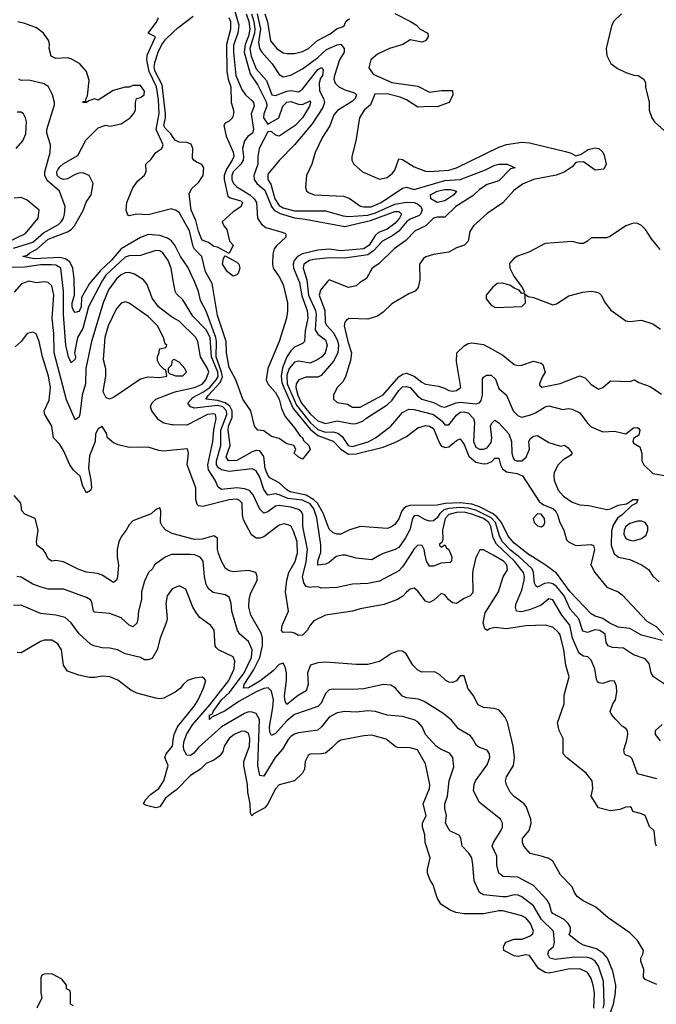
# Model space of a CAD drawing. Header units: inches. Extents: x 2348352 to 2479776, y 460422 to 613655.
# Tile 325 of 590: x 2409202 to 2412508, y 517670 to 522779. Entities that reach past the tile are written whole.
import ezdxf

# ---------------------------------------------------------------- set-up
doc = ezdxf.new("R2010")
doc.units = ezdxf.units.IN
doc.header["$MEASUREMENT"] = 0
for name, color, linetype in [('C4501', 7, 'Continuous'), ('C4502', 7, 'Continuous'), ('C4511', 7, 'Continuous'), ('C4512', 7, 'Continuous')]:
    doc.layers.add(name, color=color, linetype=linetype)

msp = doc.modelspace()

# ---------------------------------------------------------------- linework, layer by layer
at = {"layer": 'C4501', "color": 4}
for points, elevation in [([(2409981.3, 520000), (2409958, 519990), (2409902, 519950), (2409892, 519930), (2409872, 519910), (2409850, 519866), (2409834.8, 519810), (2409834, 519770), (2409818.8, 519710), (2409816.3, 519670), (2409810, 519648), (2409790, 519629.2), (2409770, 519637.2), (2409730, 519675.3), (2409670, 519697.2), (2409590, 519705.2), (2409585.2, 519710), (2409576.6, 519756.6), (2409569.4, 519769.4), (2409550, 519781.2), (2409430, 519823.7), (2409350, 519824.5), (2409314, 519834), (2409270, 519849.3), (2409210, 519886.6), (2409188, 519890)], 108), ([(2409707.9, 520000), (2409708, 519990), (2409715.5, 519950), (2409710, 519886), (2409704.7, 519870), (2409690, 519859), (2409630, 519897.2), (2409605.6, 519905.6), (2409550, 519913.2), (2409510, 519926), (2409430, 519965.2), (2409390, 519973.2), (2409369.4, 519969.4), (2409350, 519982), (2409342.3, 520000)], 104), ([(2410000, 519828.2), (2409994.4, 519825.6), (2409967.3, 519790), (2409960.7, 519750), (2409967.3, 519670), (2409964.5, 519655.5), (2409931, 519570), (2409916, 519510), (2409890, 519464), (2409870, 519457.2), (2409850, 519457.2), (2409830, 519469), (2409750, 519489.2), (2409709.4, 519509.4), (2409670, 519517.2), (2409630, 519519), (2409588, 519530), (2409570, 519539), (2409511.7, 519591.7), (2409470, 519649), (2409438, 519678), (2409389.5, 519689.5), (2409310, 519698), (2409210, 519741.2), (2409170, 519739)], 112), ([(2410000, 519284), (2409950, 519259), (2409930, 519255.3), (2409910, 519259), (2409810, 519284), (2409780.2, 519300.2), (2409712.1, 519352.1), (2409670, 519369), (2409630, 519373.2), (2409594.4, 519365.6), (2409565.6, 519365.6), (2409510, 519377.2), (2409450, 519399), (2409429.3, 519429.3), (2409419.3, 519510), (2409400.2, 519540.2), (2409370, 519559.3), (2409330, 519559.3), (2409310, 519552.7), (2409210, 519494), (2409190, 519495.3)], 116), ([(2410000, 518770.3), (2409960.2, 518739.8), (2409930, 518695.1), (2409910, 518689.2), (2409861.5, 518701.5), (2409846, 518710), (2409853.2, 518730), (2409881.8, 518758.2), (2409925.1, 518790), (2409950.8, 518829.2), (2409972.7, 518910), (2409956, 518950), (2409963.7, 518970), (2409995.6, 519010), (2410000, 519043)], 116), ([(2409482, 517662), (2409466, 517670), (2409466, 517730), (2409462, 517742), (2409446, 517750), (2409446, 517770), (2409420.4, 517800.4), (2409370, 517828), (2409330, 517826), (2409318, 517822), (2409312.7, 517807.3), (2409312, 517730), (2409316.9, 517703.1), (2409292, 517650)], 124)]:
    msp.add_lwpolyline(points, dxfattribs=dict(at, elevation=elevation))
at = {"layer": 'C4502', "color": 4}
for points, elevation in [([(2410000, 521794.3), (2409990, 521797.2), (2409870, 521767.2), (2409810.4, 521769.6), (2409770, 521762), (2409764.7, 521764.7), (2409755.3, 521790), (2409759, 521830), (2409790, 521906), (2409816.6, 521943.4), (2409848.7, 521970), (2409859, 521990), (2409858, 522030), (2409885.2, 522054.8), (2409909, 522090), (2409941.2, 522110), (2409947.3, 522130), (2409910.8, 522210), (2409926.8, 522293.2), (2409923.7, 522363.7), (2409913.3, 522430), (2409874.9, 522510), (2409862.7, 522570), (2409864.6, 522595.4), (2409908, 522690), (2409869.6, 522710), (2409913.3, 522766.7), (2409923.9, 522790)], 76), ([(2410000, 521619.5), (2409990.8, 521630.8), (2409970, 521646), (2409930, 521659.6), (2409870, 521664.2), (2409830, 521649.7), (2409728.9, 521590), (2409677.3, 521530), (2409621.6, 521478.4), (2409564.9, 521410), (2409523, 521337), (2409521.3, 521290), (2409513.6, 521270), (2409510, 521265.1), (2409490, 521260.5), (2409481.1, 521270), (2409474.5, 521290), (2409475.4, 521310), (2409487.3, 521350), (2409485.1, 521434.9), (2409478.3, 521490), (2409462, 521522), (2409438.4, 521538.4), (2409410, 521544.8), (2409278.3, 521538.3), (2409218, 521550), (2409242, 521558), (2409255.1, 521570), (2409290.8, 521589.2), (2409350, 521639.6), (2409450, 521678), (2409470, 521690.4), (2409487.8, 521710), (2409531.4, 521788.6), (2409547.9, 521832.1), (2409572.7, 521870), (2409584, 521930), (2409564, 521970), (2409530, 521984.2), (2409510, 521983.5), (2409490, 521976.4), (2409450, 521953.5), (2409430, 521949.8), (2409414.8, 521954.8), (2409397.7, 521970), (2409395.6, 521990), (2409400, 522000), (2409410, 522015.8), (2409428.8, 522031.2), (2409505.1, 522074.9), (2409546.2, 522153.8), (2409610, 522218), (2409650, 522231.3), (2409670, 522226), (2409730, 522238.8), (2409775.3, 522270), (2409794, 522290), (2409804, 522310), (2409804, 522350), (2409808.7, 522370), (2409830, 522374.8), (2409849, 522390), (2409851.1, 522408.9), (2409830, 522437), (2409790, 522437.2), (2409770, 522428.7), (2409750, 522428.7), (2409688.5, 522411.5), (2409610, 522362), (2409590, 522368), (2409562, 522358), (2409550, 522348.7), (2409530, 522348.7), (2409534, 522354), (2409546, 522354), (2409546, 522366), (2409555.3, 522384.7), (2409563.1, 522463.1), (2409548.7, 522510), (2409514, 522550), (2409470, 522576), (2409450, 522580.9), (2409390, 522578.4), (2409365.2, 522590), (2409355.1, 522630), (2409358, 522650), (2409354.5, 522670), (2409326.6, 522710), (2409290, 522737.4), (2409230, 522759.7), (2409192.3, 522767.7)], 84), ([(2410000, 522168.1), (2409986.7, 522186.7), (2409957.1, 522217.1), (2409951.6, 522230), (2409959.8, 522270), (2409958.7, 522290), (2409941.7, 522441.7), (2409905, 522510), (2409900.7, 522530), (2409903.6, 522556.4), (2409920.8, 522610), (2409940.8, 522650), (2409962, 522678), (2410000, 522714.6)], 72), ([(2409170, 521594.4), (2409270, 521625.3), (2409326.6, 521673.4), (2409403.3, 521716.7), (2409418.4, 521730), (2409429.6, 521750), (2409435.6, 521770), (2409438, 521810), (2409408.7, 521890), (2409345.1, 521945.1), (2409332.7, 521970), (2409332.3, 521990), (2409361.2, 522090), (2409362, 522130), (2409344, 522190), (2409344, 522210), (2409383.1, 522336.9), (2409384, 522350), (2409372.3, 522390), (2409352.7, 522430), (2409330, 522446), (2409250, 522466), (2409210, 522464), (2409198, 522470)], 88), ([(2409184, 522110), (2409219.3, 522150), (2409233.8, 522186.2), (2409237.2, 522250), (2409233.2, 522270), (2409222, 522290), (2409210, 522299), (2409190, 522299)], 92), ([(2409136.3, 521623.7), (2409232.7, 521670), (2409299, 521750), (2409304, 521790), (2409242, 521842), (2409210, 521856), (2409173.2, 521853.2)], 92), ([(2410000, 521425.8), (2409989.4, 521490), (2409974, 521530), (2409945.2, 521570), (2409930, 521579.5), (2409910, 521582), (2409830, 521555.1), (2409770, 521554), (2409750, 521547.3), (2409650, 521453), (2409630, 521424.5), (2409559.6, 521290), (2409530, 521177.2), (2409503.1, 521130), (2409486.8, 521050), (2409491.8, 521030), (2409490, 521018), (2409470, 520998), (2409456, 521030), (2409442.4, 521090), (2409429.7, 521249.7), (2409429.8, 521370), (2409416.2, 521490), (2409390, 521505.6), (2409367.1, 521507.1), (2409310, 521506.8), (2409230, 521495.3), (2409152.8, 521492.8)], 88), ([(2410000, 521232.3), (2409990, 521238), (2409923.7, 521290), (2409890, 521334), (2409864.2, 521404.2), (2409846, 521430), (2409799.1, 521459.1), (2409770, 521467.6), (2409750, 521465.6), (2409730, 521455.6), (2409705.1, 521434.9), (2409663.4, 521376.6), (2409636.5, 521310), (2409575.8, 521110), (2409546.7, 520970), (2409543.7, 520890), (2409527.2, 520830), (2409515.5, 520730), (2409510, 520715.3), (2409490, 520702), (2409446.2, 520806.2), (2409382.3, 521050), (2409379.8, 521150), (2409371.1, 521230), (2409378.9, 521350), (2409370, 521399), (2409350, 521416), (2409330, 521419.3), (2409290, 521414), (2409250, 521422), (2409211.1, 521408.9), (2409174.4, 521365.6)], 92), ([(2410000, 520545.8), (2409950, 520540.9), (2409924.1, 520544.1), (2409870, 520561.2), (2409770, 520559.3), (2409712.9, 520572.9), (2409690, 520584), (2409659, 520610), (2409652.9, 520632.9), (2409630, 520668), (2409610, 520655.3), (2409596, 520630), (2409594.8, 520590), (2409564.1, 520515.9), (2409559.3, 520450), (2409572, 520390), (2409574.4, 520350), (2409570, 520335.3), (2409550, 520324), (2409530, 520358), (2409516, 520410), (2409482, 520442), (2409463.6, 520470), (2409430, 520544), (2409410, 520575.3), (2409378, 520610), (2409369.2, 520670), (2409333.2, 520730), (2409329.3, 520750), (2409354.9, 520805.1), (2409362.9, 520870), (2409351.5, 520930), (2409320.9, 521030), (2409304, 521110), (2409288.4, 521148.4), (2409270, 521158), (2409242, 521150), (2409210.7, 521109.3), (2409178.8, 521081.2)], 96), ([(2410000, 521013.4), (2409992.7, 521007.3), (2409990, 520986), (2409974, 520970), (2409974, 520950), (2409982, 520942), (2410000, 520935.5)], 96), ([(2410000, 520677), (2409990, 520677.2), (2409950, 520685.2), (2409923.2, 520703.2), (2409889.1, 520749.1), (2409882, 520770), (2409889, 520790), (2409908.7, 520810), (2410000, 520844.7)], 92), ([(2409342.3, 520000), (2409338, 520010), (2409325.8, 520025.8), (2409294, 520050), (2409289, 520070), (2409299, 520130), (2409282, 520190), (2409230, 520213.2), (2409213.2, 520230), (2409209, 520270), (2409174, 520310)], 104), ([(2410000, 520112.1), (2409993.8, 520113.8), (2409962, 520130), (2409944, 520150), (2409934, 520170), (2409935.3, 520230), (2409930, 520246), (2409910, 520238), (2409885.4, 520214.6), (2409790, 520178), (2409770, 520158), (2409756, 520130), (2409730, 520095.3), (2409717.3, 520070), (2409707.7, 520030), (2409707.9, 520000)], 104), ([(2410000, 520003.8), (2409990, 520003.7), (2409981.3, 520000)], 108)]:
    msp.add_lwpolyline(points, dxfattribs=dict(at, elevation=elevation))
at = {"layer": 'C4502', "color": 4, "elevation": 96}
msp.add_lwpolyline([(2409750, 521315.3), (2409730, 521308.7), (2409702.8, 521277.2), (2409661.3, 521190), (2409645.3, 521130), (2409635.9, 521015.9), (2409647.7, 520970), (2409647.7, 520930), (2409634.8, 520850), (2409650, 520818), (2409670, 520811.3), (2409690, 520821), (2409830, 520914.8), (2409870, 520926), (2409930, 520922), (2409966, 520930), (2409962, 520962), (2409950, 520966), (2409930, 520986), (2409918, 521010), (2409918, 521030), (2409927.3, 521052.7), (2409928.4, 521071.6), (2409962, 521078), (2409966, 521090), (2409958, 521098), (2409948.7, 521130), (2409918, 521190), (2409870, 521239.3), (2409770, 521308.7)], close=True, dxfattribs=at)
at = {"layer": 'C4511', "color": 4}
for points, elevation in [([(2412263.7, 517610), (2412285.4, 517670), (2412296.2, 517730), (2412297.2, 517770), (2412282, 517842), (2412254.5, 517910), (2412233.1, 517933.1), (2412197.8, 517957.8), (2412130, 517977), (2412106, 517990), (2412055.3, 518030), (2412062, 518050), (2412062, 518070), (2412049.4, 518090), (2412029.7, 518109.7), (2411970, 518141.2), (2411962.7, 518150), (2411952.7, 518190), (2411940.9, 518210), (2411870, 518286.6), (2411789.4, 518329.4), (2411712.5, 518332.5), (2411689.3, 518350), (2411679.3, 518390), (2411679.3, 518439.3), (2411655.3, 518490), (2411662, 518510), (2411701.2, 518570), (2411709.2, 518590), (2411709.2, 518610), (2411699, 518630), (2411590, 518718), (2411558, 518778), (2411561.2, 518810), (2411569.2, 518830), (2411630, 518912), (2411644, 518950), (2411642, 518970), (2411628.9, 518988.9), (2411590, 519002), (2411573.6, 519013.6), (2411554, 519050), (2411542.5, 519062.5), (2411480.1, 519100.1), (2411444.5, 519144.5), (2411400.1, 519180.1), (2411302, 519242), (2411273.3, 519253.3), (2411210, 519260.9), (2411190, 519269.2), (2411151.7, 519311.7), (2411130, 519325.2), (2411090, 519329.4), (2410990, 519306.6), (2410930, 519302.7), (2410830, 519305.2), (2410810, 519301.2), (2410790, 519282), (2410768.2, 519231.8), (2410750, 519216), (2410630, 519174), (2410590, 519141.3), (2410530, 519076), (2410510, 519064), (2410501.7, 519081.7), (2410498.9, 519110), (2410516.9, 519210), (2410519.6, 519250), (2410510, 519295.3), (2410491.8, 519311.8), (2410470, 519309.5), (2410430, 519290.9), (2410339.4, 519240.6), (2410270, 519192.6), (2410200.4, 519159.6), (2410187.8, 519147.8), (2410188.3, 519170), (2410202.9, 519177.1), (2410206.9, 519190), (2410250.9, 519250), (2410292.1, 519287.9), (2410368.6, 519390), (2410405.1, 519470), (2410409.6, 519510), (2410390, 519552.7), (2410345.2, 519590), (2410333.2, 519610), (2410303.7, 519710), (2410300.9, 519750), (2410290, 519782), (2410270, 519795.1), (2410207.6, 519807.6), (2410184.7, 519824.7), (2410170, 519849), (2410161.6, 519890), (2410154.5, 519970), (2410139, 519990), (2410114.8, 520000)], 108), ([(2412510, 517773.2), (2412450, 517799), (2412441.2, 517810), (2412442.7, 517850), (2412426.8, 517893.2), (2412426.6, 517910), (2412437.2, 517930), (2412441.2, 517950), (2412410, 518000.9), (2412370, 518040.9), (2412258, 518118), (2412194.2, 518174.2), (2412127.7, 518207.7), (2412097.2, 518230), (2412082.7, 518250), (2412070, 518279), (2412010, 518342), (2411970, 518413.2), (2411950, 518426), (2411917.2, 518437.2), (2411852, 518452), (2411819.3, 518490), (2411812.3, 518510), (2411812.7, 518530), (2411847.7, 518572.3), (2411858, 518610), (2411856, 518630), (2411832.9, 518692.9), (2411822, 518710), (2411770, 518748.7), (2411748.7, 518770), (2411729.1, 518809.1), (2411725.2, 518830), (2411729.3, 518850), (2411766.6, 518910), (2411771.5, 518950), (2411764.5, 519010), (2411734.8, 519134.8), (2411722, 519162), (2411690, 519198), (2411665.2, 519205.2), (2411610, 519209.4), (2411583.3, 519223.3), (2411559.3, 519270), (2411529, 519310), (2411510, 519374), (2411490, 519375.3), (2411470.8, 519349.2), (2411450, 519339), (2411430, 519341.2), (2411415.3, 519350), (2411382, 519382), (2411356, 519396), (2411290, 519393.2), (2411270, 519404), (2411244, 519430), (2411209.1, 519489.1), (2411190, 519502), (2411170, 519504), (2411132, 519490), (2411070.5, 519449.5), (2411010, 519433.2), (2410950, 519432.7), (2410790, 519446), (2410750, 519442.7), (2410712, 519430), (2410697.1, 519390), (2410700.3, 519330), (2410690, 519297.2), (2410648.1, 519271.9), (2410590, 519226), (2410580.5, 519240.5), (2410576.9, 519270), (2410588.3, 519350), (2410587.1, 519390), (2410580.4, 519420.4), (2410570, 519440.9), (2410550, 519433), (2410519.1, 519400.9), (2410450, 519346.6), (2410390, 519311.6), (2410364, 519310), (2410367.1, 519330), (2410415.7, 519404.3), (2410449.6, 519469.6), (2410463.1, 519530), (2410463, 519570), (2410456.3, 519596.3), (2410402.9, 519690), (2410391.6, 519730), (2410393.6, 519770), (2410400.5, 519799.5), (2410435.1, 519870), (2410436, 519890), (2410428.7, 519910), (2410390, 519920.7), (2410310, 519914.5), (2410290, 519919.3), (2410271.7, 519931.7), (2410249.6, 519969.6), (2410237.9, 520000)], 104), ([(2411576.8, 520000), (2411570.9, 519989.1), (2411557.3, 519930), (2411553.7, 519906.3), (2411554.8, 519805.2), (2411542, 519790), (2411510, 519775.3), (2411470.6, 519749.4), (2411450, 519753.2), (2411429.2, 519770), (2411410, 519794), (2411390, 519802), (2411352.3, 519767.7), (2411330, 519755.1), (2411318, 519758), (2411310, 519761.2), (2411270, 519813.2), (2411250, 519829), (2411230, 519824), (2411210, 519809), (2411192.4, 519787.6), (2411164.7, 519770), (2411095.2, 519744.8), (2410970, 519722.7), (2410930, 519709.3), (2410790, 519689.2), (2410730, 519659), (2410710, 519637.2), (2410694.9, 519610), (2410670, 519585.1), (2410650, 519583.7), (2410630, 519596.2), (2410610, 519601.3), (2410570, 519599.5), (2410562.4, 519610), (2410564.5, 519635.5), (2410598.4, 519710), (2410582.9, 519810), (2410589.7, 519870.3), (2410600.5, 519910), (2410632.9, 519967.1), (2410642, 520000)], 96), ([(2411229, 520000), (2411190, 519939.3), (2411170, 519919.3), (2411070, 519866), (2411010, 519852.7), (2410930, 519849.3), (2410850, 519832.7), (2410770, 519829.2), (2410754.8, 519834.8), (2410730, 519837), (2410710, 519832), (2410690, 519837.2), (2410677.4, 519857.4), (2410671.1, 519890), (2410690, 519964.7), (2410693.4, 520000)], 92), ([(2410877.1, 520000), (2410870, 519999.3), (2410846, 519994), (2410810, 519962.7), (2410790, 519953.2), (2410750, 519949.3), (2410749.5, 519970), (2410760.2, 520000)], 88), ([(2411072.5, 520000), (2411030, 519977.2), (2410950, 519985.2), (2410894.5, 520000)], 88), ([(2411442.3, 520000), (2411446, 519990), (2411444.7, 519970), (2411436.8, 519963.2), (2411390, 519959.5), (2411350, 519942.7), (2411330, 519944), (2411314.5, 519970), (2411308.3, 520000)], 92), ([(2412509, 518490), (2412503.7, 518503.7), (2412497.2, 518570), (2412472.9, 518592.9), (2412449.2, 518649.2), (2412430, 518659), (2412386, 518670), (2412378, 518690), (2412370, 518695.3), (2412350, 518693.2), (2412319.1, 518680.9), (2412270, 518673.2), (2412208, 518690), (2412169.2, 518750), (2412178, 518790), (2412175.3, 518830), (2412144, 518870), (2412042, 518950), (2412024, 518970), (2412024, 519050), (2412004, 519090), (2411995.3, 519130), (2412029, 519230), (2412030, 519274), (2412056, 519370), (2412038.4, 519430), (2412027.6, 519510), (2412007.8, 519587.8), (2412000.1, 519600.1), (2411970, 519627), (2411930, 519637), (2411830, 519634), (2411730, 519618.4), (2411670, 519624.5), (2411642.4, 519617.6), (2411630, 519609.4), (2411618, 519618), (2411609.5, 519650), (2411619.3, 519700.7), (2411688.7, 519810), (2411712.7, 519887.3), (2411735.1, 519924.9), (2411731.6, 519950), (2411714, 519970), (2411660.8, 520000)], 96), ([(2412510, 518839.3), (2412410, 518865.2), (2412383.1, 518943.1), (2412370, 518955.3), (2412350, 518962), (2412342, 518970), (2412339, 518990), (2412352.9, 519032.9), (2412359.3, 519070), (2412357.2, 519090), (2412350, 519102), (2412330, 519114), (2412295.3, 519150), (2412274.6, 519174.6), (2412268.7, 519190), (2412282, 519230), (2412295.3, 519250), (2412302, 519290), (2412300.4, 519320.4), (2412290, 519346), (2412270, 519348), (2412230, 519335.3), (2412210, 519338), (2412203.1, 519343.1), (2412196.4, 519356.4), (2412189, 519410), (2412170, 519455.3), (2412152.3, 519472.3), (2412130, 519477.2), (2412110, 519489.2), (2412101.7, 519501.7), (2412072.8, 519570), (2412057.8, 519637.8), (2412016.3, 519690), (2411970, 519769), (2411950, 519773.2), (2411910, 519740.9), (2411850, 519717.6), (2411807.2, 519707.2), (2411782, 519710), (2411777, 519730), (2411779.7, 519750), (2411810, 519818.8), (2411821, 519870), (2411823.1, 519890), (2411818.3, 519910), (2411770.9, 519970), (2411739.1, 520000)], 92), ([(2412581.2, 519310), (2412493.2, 519370), (2412480.9, 519390), (2412470, 519438), (2412450, 519462), (2412390, 519484), (2412337.5, 519517.5), (2412281, 519521), (2412257.2, 519530), (2412247.6, 519547.6), (2412242, 519590), (2412214, 519610), (2412187.6, 519612.4), (2412150, 519599.5), (2412125.7, 519605.7), (2412104.7, 519670), (2412060.6, 519720.6), (2412028.5, 519790), (2411990, 519837.4), (2411970, 519851.3), (2411950, 519857.4), (2411926.7, 519853.3), (2411890, 519834), (2411881.5, 519841.5), (2411874.5, 519854.5), (2411869.8, 519909.8), (2411862.6, 519930), (2411793.1, 519993.1), (2411784.1, 520000)], 88), ([(2412537.2, 519557.2), (2412430, 519585.1), (2412370, 519620.7), (2412310, 519627), (2412262.7, 519650), (2412230, 519671.8), (2412190, 519684.5), (2412170, 519696), (2412060.4, 519810), (2411990, 519907.6), (2411931.1, 519951.1), (2411850.8, 520000)], 84), ([(2412179.8, 520000), (2412168, 519950), (2412188, 519910), (2412250, 519834), (2412310, 519810.4), (2412330, 519794.9), (2412458.4, 519658.4), (2412506.8, 519630), (2412546.8, 519586.8)], 84), ([(2412299, 520000), (2412312, 519990), (2412370, 519977.3), (2412430, 519951), (2412466.4, 519926.4), (2412490, 519892), (2412522, 519862)], 88), ([(2412230.9, 517650), (2412236.4, 517670), (2412233.1, 517790), (2412207.6, 517867.6), (2412190, 517893.6), (2412170, 517907.8), (2412150, 517912.6), (2412084.7, 517915.3), (2411982.7, 517902.7), (2411954, 517910), (2411945.2, 517930), (2411949.2, 517950), (2411974, 517970), (2411979.3, 517990), (2411974, 518050), (2411911.2, 518110), (2411870, 518180.7), (2411810, 518227.3), (2411790, 518235.6), (2411770, 518237.6), (2411730, 518227.6), (2411710, 518227.6), (2411610, 518238), (2411589, 518250), (2411561.2, 518310), (2411555.5, 518395.5), (2411549, 518430), (2411534.2, 518454.2), (2411499, 518490), (2411493.2, 518530), (2411485.2, 518545.2), (2411435.3, 518570), (2411414, 518610), (2411419, 518650), (2411410, 518686), (2411409.4, 518710), (2411422.7, 518750), (2411431.8, 518830), (2411457.2, 518902.8), (2411451.3, 518951.3), (2411433.6, 518973.6), (2411390, 518992), (2411364.5, 519010), (2411308.7, 519070), (2411292.7, 519110), (2411270, 519135.1), (2411250, 519146.6), (2411190, 519162.9), (2411110, 519169.6), (2411050, 519189.4), (2411010, 519192.3), (2410950, 519186), (2410890, 519189.4), (2410850, 519182), (2410810, 519159.5), (2410770, 519109.2), (2410750, 519092.3), (2410650, 519078), (2410630, 519072.3), (2410610, 519059.3), (2410596.1, 519043.9), (2410566.6, 518993.4), (2410528.9, 518951.1), (2410470, 518854), (2410450, 518858), (2410439.6, 518910), (2410447.9, 519147.9), (2410430, 519179.3), (2410410, 519186.6), (2410390, 519187), (2410370, 519179.5), (2410250.6, 519110), (2410130, 519002), (2410107.3, 518972.7), (2410090, 518960.7), (2410070, 518962.9), (2410054.7, 518990), (2410052.8, 519010), (2410054, 519030), (2410068.2, 519070), (2410099.4, 519120.6), (2410190, 519224.6), (2410287.8, 519350), (2410316.2, 519410), (2410319.3, 519450), (2410310, 519473.2), (2410235.3, 519510), (2410222, 519522), (2410217.2, 519530), (2410212.1, 519612.1), (2410194.8, 519634.8), (2410138, 519678), (2410120.2, 519700.2), (2410101.2, 519730), (2410064.7, 519824.7), (2410030, 519842), (2410000, 519828.2)], 112), ([(2410000, 519043), (2410003.6, 519070), (2410021.6, 519110), (2410110, 519218.8), (2410129.3, 519250), (2410157.2, 519310), (2410168, 519350), (2410160.4, 519360.4), (2410150, 519368), (2410110, 519362), (2410074, 519350), (2410050, 519328), (2410038, 519310), (2410010, 519289), (2410000, 519284)], 116), ([(2412530, 519038), (2412503.7, 519070), (2412503.7, 519090), (2412537.6, 519122.4)], 88), ([(2412182.6, 517650), (2412186, 517730), (2412180.5, 517770), (2412170, 517804), (2412150, 517835.1), (2412110, 517853.3), (2412050, 517852.6), (2411951.9, 517831.9), (2411930, 517834.5), (2411895.8, 517855.8), (2411850, 517922.7), (2411830, 517926.6), (2411790, 517918), (2411770, 517920.9), (2411715.3, 517950), (2411714, 517970), (2411726.8, 517993.2), (2411770, 518007.3), (2411811.9, 518008.1), (2411850, 518022.8), (2411865.2, 518034.8), (2411869.2, 518050), (2411855.1, 518090), (2411830, 518119.3), (2411810, 518129.3), (2411710, 518155.1), (2411690, 518155.1), (2411610, 518139.5), (2411510, 518139.5), (2411466.3, 518146.3), (2411438, 518158), (2411389.6, 518189.6), (2411370, 518222), (2411349.1, 518289.1), (2411333.6, 518313.6), (2411319, 518350), (2411319, 518370), (2411332.7, 518430), (2411307, 518510), (2411306, 518550), (2411293.2, 518590), (2411293.2, 518610), (2411312.3, 518650), (2411297.2, 518710), (2411329.4, 518790), (2411332, 518810), (2411310, 518918), (2411268, 518990), (2411230, 519001.2), (2411163.2, 519003.2), (2411149.4, 519009.4), (2411105.2, 519045.2), (2411030, 519066), (2410990, 519063.7), (2410870, 519041.2), (2410850, 519029), (2410821.4, 518998.6), (2410790, 518974), (2410770, 518969), (2410710, 518968.7), (2410699.8, 518960.2), (2410684.7, 518930), (2410681, 518890), (2410671.3, 518870), (2410630, 518829), (2410550, 518809), (2410530, 518788.7), (2410490.4, 518709.6), (2410474.8, 518690), (2410420.5, 518659.5), (2410408, 518648), (2410401.2, 518661.2), (2410399.5, 518710), (2410386.6, 518770), (2410385.6, 518810), (2410366.6, 518910), (2410367, 518930), (2410395.1, 519010), (2410398, 519050), (2410390, 519077.2), (2410370, 519086.6), (2410350, 519086), (2410316, 519070), (2410290.8, 519050), (2410264.9, 519010), (2410257.5, 518982.5), (2410241.1, 518958.9), (2410210, 518936), (2410170, 518919.3), (2410141, 518890), (2410090, 518857.6), (2410016.8, 518783.2), (2410000, 518770.3)], 116)]:
    msp.add_lwpolyline(points, dxfattribs=dict(at, elevation=elevation))
at = {"layer": 'C4512', "color": 4}
for points, elevation in [([(2410315.9, 522835.9), (2410339.7, 522750), (2410335, 522710), (2410312.4, 522647.6), (2410312.4, 522610), (2410324.9, 522490), (2410356.5, 522416.5), (2410375.3, 522390), (2410410, 522358.7), (2410416.1, 522350), (2410419.1, 522330), (2410404.4, 522290), (2410415.8, 522210), (2410410.4, 522190), (2410386.6, 522173.4), (2410369.1, 522150.9), (2410359.1, 522110), (2410364.2, 522070), (2410362, 522050), (2410350.3, 522030), (2410311.3, 521990), (2410304.1, 521970), (2410304.1, 521950), (2410312.6, 521930), (2410330, 521911.5), (2410398, 521870), (2410419.6, 521850), (2410432.1, 521830), (2410436.9, 521750), (2410457.4, 521717.4), (2410480.8, 521700.8), (2410570, 521674.8), (2410582, 521670), (2410583.6, 521663.6), (2410584.7, 521650), (2410534.9, 521605.1), (2410524, 521590), (2410516.7, 521563.3), (2410514.6, 521510), (2410518.7, 521490), (2410550, 521444.9), (2410570, 521404.7), (2410592.7, 521310), (2410593.3, 521266.7), (2410588.2, 521230), (2410550.2, 521110), (2410490.3, 520970), (2410482, 520910), (2410490.5, 520890), (2410530, 520843.8), (2410550, 520810.4), (2410562, 520762), (2410579.9, 520719.9), (2410630, 520662), (2410658, 520618), (2410670, 520610.4), (2410676.1, 520596.1), (2410702.8, 520570), (2410710.7, 520549.3), (2410670, 520498), (2410648, 520510), (2410628, 520530), (2410635.3, 520550), (2410626, 520570), (2410590, 520579), (2410550, 520605.2), (2410510, 520617.2), (2410470, 520645.2), (2410438, 520650), (2410421.2, 520670), (2410402.7, 520750), (2410361.2, 520810), (2410325.1, 520910), (2410290, 520974), (2410275.3, 521050), (2410274.8, 521110), (2410230, 521244.5), (2410202.3, 521410), (2410167.8, 521470), (2410147.6, 521550), (2410110, 521588.7), (2410102.3, 521602.3), (2410083.9, 521683.9), (2410030, 521778.4), (2410011, 521791), (2410000, 521794.3)], 76), ([(2410000, 522714.6), (2410023.1, 522736.9), (2410102.4, 522797.6)], 72), ([(2410288.4, 522790), (2410296.9, 522770), (2410296.5, 522730), (2410276.9, 522650), (2410277.7, 522510), (2410284.2, 522470), (2410298, 522430), (2410300.4, 522350), (2410312.7, 522310), (2410312.7, 522290), (2410306.8, 522270), (2410290, 522253.2), (2410270, 522242), (2410262.8, 522230), (2410274.4, 522174.4), (2410310, 522091.3), (2410313.7, 522070), (2410306, 522050), (2410275.8, 522004.2), (2410264.9, 521970), (2410264.9, 521950), (2410283.5, 521863.5), (2410294.4, 521854.4), (2410350, 521838.8), (2410358.8, 521830), (2410350, 521808), (2410310, 521782), (2410254, 521730), (2410262, 521710), (2410278, 521690), (2410291.3, 521630), (2410311.3, 521610), (2410290, 521566), (2410230, 521598), (2410210, 521602), (2410183.1, 521623.1), (2410150, 521635.3), (2410142.7, 521650), (2410130, 521682), (2410117.2, 521737.2), (2410092.7, 521790), (2410082, 521878), (2410096.4, 521903.6), (2410130, 521934), (2410155.3, 521970), (2410158, 522010), (2410148.4, 522028.4), (2410120.2, 522040.2), (2410106, 522050), (2410100.4, 522060.4), (2410102, 522110), (2410092.9, 522132.9), (2410070, 522142), (2410030, 522144), (2410010, 522154), (2410000, 522168.1)], 72), ([(2410378.4, 522810), (2410392.6, 522770), (2410398, 522730), (2410390, 522693.6), (2410372.2, 522650), (2410368.1, 522610), (2410399, 522498.9), (2410439.6, 522439.6), (2410483.5, 522350), (2410485.8, 522330), (2410469.3, 522290), (2410468.4, 522270), (2410490, 522237.3), (2410548, 522270), (2410569, 522330), (2410590, 522350.5), (2410610, 522354.9), (2410650, 522340.5), (2410670, 522339.1), (2410710, 522358), (2410713, 522350), (2410706.8, 522330), (2410670.4, 522270), (2410632.7, 522230), (2410550, 522175.1), (2410530, 522179.5), (2410510, 522199.3), (2410490, 522197.2), (2410446, 522110), (2410438.4, 522070), (2410438.4, 522030), (2410418.9, 521970), (2410419.5, 521950), (2410434, 521930), (2410474.4, 521894.4), (2410510, 521810.4), (2410523.6, 521790), (2410554.3, 521774.3), (2410630, 521750.2), (2410684.1, 521744.1), (2410890, 521705.5), (2411023.1, 521736.9), (2411150, 521783.1), (2411170, 521783.8), (2411185.5, 521770), (2411174.9, 521750), (2411150, 521722), (2411110, 521693), (2411065.1, 521674.9), (2411050, 521660.5), (2411017.7, 521610), (2410990, 521590.9), (2410870, 521579.8), (2410810, 521587.9), (2410750, 521583.8), (2410670, 521563.5), (2410644.9, 521550), (2410627.2, 521530), (2410621.7, 521510), (2410623.6, 521490), (2410655, 521415), (2410666.5, 521346.5), (2410694.9, 521270), (2410698, 521230), (2410684.4, 521164.4), (2410681, 521110), (2410670, 521099), (2410630, 521079.3), (2410610, 521061.6), (2410590, 521029.6), (2410567, 520973), (2410559.5, 520930), (2410563.9, 520896.1), (2410573.1, 520870), (2410622.3, 520762.3), (2410710, 520654.2), (2410750, 520621.6), (2410830, 520592.8), (2410870.2, 520550), (2410910, 520525.5), (2410950, 520526.4), (2411090, 520560.3), (2411153.7, 520586.3), (2411210, 520617.1), (2411270, 520660.5), (2411310, 520672.7), (2411330, 520670.3), (2411350, 520657.1), (2411381.3, 520581.3), (2411390, 520568.4), (2411410, 520559.5), (2411430, 520563.1), (2411470, 520595.5), (2411490, 520604), (2411510, 520574.8), (2411533.8, 520513.8), (2411570, 520483.1), (2411610, 520474.9), (2411630, 520477), (2411652.9, 520487.1), (2411670, 520504), (2411690, 520504.7), (2411698.4, 520470), (2411709.1, 520449.1), (2411730, 520433.7), (2411784.4, 520424.4), (2411812.2, 520412.2), (2411899.9, 520279.9), (2411921.6, 520261.6), (2411970, 520242), (2411984, 520230), (2411994.8, 520210), (2412006, 520170), (2412026.8, 520130), (2412041, 520081), (2412052, 520070), (2412090, 520051.3), (2412170, 520056), (2412182, 520050), (2412186.8, 520030), (2412179.8, 520000)], 84), ([(2410406, 522810), (2410417.6, 522770), (2410423, 522730), (2410421.2, 522710), (2410397.5, 522630), (2410404.5, 522590), (2410430, 522524.9), (2410483.4, 522463.4), (2410511, 522390), (2410530, 522385.3), (2410590, 522409.1), (2410610, 522411.5), (2410650, 522404.9), (2410670, 522418), (2410750, 522520.3), (2410770.4, 522530.4), (2410778.5, 522518.6), (2410774, 522490), (2410764.5, 522475.5), (2410756.9, 522450), (2410759.6, 522410), (2410780.4, 522370), (2410784.9, 522350), (2410776.3, 522323.7), (2410721.2, 522238.8), (2410630, 522129.3), (2410550, 522049), (2410490, 521978), (2410490.6, 521950), (2410505.5, 521925.5), (2410527.5, 521850), (2410550, 521815.3), (2410570, 521802.8), (2410630, 521786.7), (2410790, 521787.7), (2410881.4, 521761.4), (2410910, 521758), (2411010, 521764.8), (2411050, 521777.1), (2411150, 521821.6), (2411210, 521832.8), (2411250, 521830.2), (2411270, 521821.8), (2411284.9, 521810), (2411292.2, 521790), (2411284.2, 521770), (2411276.5, 521763.5), (2411230, 521744.2), (2411210.3, 521730), (2411170, 521682), (2411140.2, 521659.8), (2411086.4, 521630), (2411039.8, 521580.2), (2411010, 521559.3), (2410890, 521540.9), (2410810, 521543.1), (2410730, 521535.1), (2410707.3, 521530), (2410678.4, 521510), (2410674.9, 521490), (2410693.8, 521430), (2410701.5, 521350), (2410738.6, 521270), (2410741.3, 521250), (2410736.5, 521170), (2410750, 521148), (2410790, 521117.3), (2410798.4, 521090), (2410787.7, 521050), (2410770.6, 521030), (2410750, 521016.2), (2410710, 520997.6), (2410650, 521007.8), (2410630, 521002.4), (2410602.3, 520970), (2410590, 520935.3), (2410591.1, 520890), (2410639.3, 520779.3), (2410710, 520689.2), (2410750, 520653.2), (2410790, 520639.3), (2410830, 520640.8), (2410854.5, 520634.5), (2410876.3, 520616.3), (2410908.4, 520570), (2410930, 520564.2), (2411011.6, 520588.4), (2411049.3, 520610), (2411129.6, 520670.4), (2411190, 520740.7), (2411222.4, 520757.6), (2411250, 520756.4), (2411350, 520730.3), (2411396.3, 520696.3), (2411410, 520677.3), (2411430, 520677.3), (2411470, 520727.7), (2411490, 520742.4), (2411510, 520744.9), (2411530, 520739.5), (2411558.4, 520710), (2411564.4, 520690), (2411558.7, 520590), (2411570, 520560.7), (2411590, 520550.6), (2411610, 520550.7), (2411630, 520557.3), (2411650, 520586), (2411653, 520610), (2411647.3, 520670), (2411654, 520686), (2411670, 520700.7), (2411690, 520688), (2411741.3, 520630), (2411755.5, 520590), (2411758, 520530), (2411763, 520510), (2411770, 520496), (2411782, 520490), (2411810, 520490.7), (2411831.5, 520508.5), (2411849.3, 520550), (2411845.2, 520590), (2411854.5, 520605.5), (2411870, 520617.3), (2411890, 520620.7), (2411950, 520584.9), (2412010, 520566), (2412030.8, 520570.8), (2412050, 520558), (2412070.7, 520529.3), (2412062, 520518), (2412024.4, 520495.6), (2411997.3, 520470), (2411977.3, 520430), (2411976.3, 520410), (2411978, 520390), (2411998.7, 520338.7), (2412026.1, 520306.1), (2412070, 520275.5), (2412110, 520261.6), (2412158, 520258), (2412250, 520238), (2412270, 520241), (2412310, 520260.7), (2412353.6, 520266.4), (2412388, 520290), (2412411, 520290), (2412404.7, 520270), (2412381.1, 520258.9), (2412330.5, 520210), (2412306.7, 520193.3), (2412283.4, 520156.6), (2412274.7, 520125.3), (2412272.5, 520052.5), (2412288.2, 520008.2), (2412299, 520000)], 88), ([(2410434.6, 522810), (2410452.1, 522730), (2410442.8, 522662.8), (2410447, 522630), (2410459.3, 522610), (2410512.7, 522550), (2410550, 522494.8), (2410570, 522482.8), (2410610, 522490.7), (2410670, 522523.8), (2410750, 522582.4), (2410794.7, 522625.3), (2410850, 522648.8), (2410870, 522651.7), (2410887, 522630), (2410887.2, 522610), (2410863.1, 522570), (2410836.3, 522490), (2410834, 522470), (2410840.7, 522450), (2410858.8, 522430), (2410890, 522414.9), (2410939.9, 522399.9), (2410950.6, 522390), (2410944, 522370), (2410930, 522356), (2410852.2, 522307.8), (2410834, 522286), (2410812.1, 522227.9), (2410774.8, 522170), (2410736, 522090), (2410718.8, 522030), (2410691, 521970), (2410686, 521910), (2410691.1, 521891.1), (2410702, 521882), (2410730.8, 521870.8), (2410883.8, 521863.8), (2410912.2, 521852.2), (2410972.1, 521812.1), (2410990, 521807.4), (2411027.6, 521807.6), (2411078.4, 521830), (2411190, 521905.5), (2411210, 521910.6), (2411250, 521898.8), (2411410, 521944.4), (2411490, 521950.3), (2411620.1, 521999.9), (2411670, 522024.2), (2411690, 522028.7), (2411734, 522030), (2411774, 522010), (2411750, 522005.2), (2411690, 521943.1), (2411630, 521924.2), (2411590, 521898), (2411554.5, 521865.5), (2411467.3, 521810), (2411410, 521754), (2411370, 521754), (2411350.9, 521749.1), (2411310.4, 521709.6), (2411255.9, 521684.1), (2411207.4, 521632.6), (2411146.8, 521590), (2411067.3, 521512.7), (2411032, 521490), (2411003.6, 521436.4), (2410966.4, 521413.6), (2410950, 521398), (2410910, 521389), (2410810, 521428.7), (2410799.8, 521420.2), (2410764, 521376), (2410757.3, 521350), (2410786.3, 521270), (2410788.9, 521210), (2410794.5, 521194.5), (2410833.1, 521153.1), (2410853.2, 521113.2), (2410857.2, 521090), (2410854, 521050), (2410832.1, 521007.9), (2410767.3, 520932.7), (2410750, 520923.6), (2410690, 520923.6), (2410651, 520910), (2410637.6, 520890), (2410635.6, 520870), (2410646, 520830), (2410665.4, 520790), (2410710, 520733.1), (2410750, 520698.3), (2410790, 520683.1), (2410850, 520697), (2410930, 520682.4), (2410950, 520683), (2410984.2, 520695.8), (2410999.3, 520710), (2411110, 520780.4), (2411135.9, 520804.1), (2411170, 520854.9), (2411190, 520874), (2411210, 520876.4), (2411230, 520870.4), (2411268, 520828), (2411290, 520810.4), (2411350, 520792.2), (2411390, 520772.2), (2411410, 520768.7), (2411468.9, 520791.1), (2411490, 520794.7), (2411570, 520786.4), (2411589.6, 520790.4), (2411597.7, 520802.3), (2411605.6, 520830), (2411604.5, 520915.5), (2411610, 520924.7), (2411626, 520934), (2411650, 520934.8), (2411673.2, 520913.2), (2411690, 520864.7), (2411730.5, 520830.5), (2411764, 520750), (2411790, 520722.8), (2411810, 520717.3), (2411850, 520726.4), (2411880.5, 520739.5), (2411930, 520771), (2411950, 520776), (2412023.1, 520756.9), (2412050, 520761), (2412070, 520758.8), (2412110, 520738.8), (2412150, 520684.7), (2412170, 520666), (2412230, 520641), (2412290, 520644.7), (2412350, 520631), (2412390, 520660.5), (2412410, 520662.8), (2412417.5, 520657.5), (2412422.8, 520650), (2412416.8, 520623.2), (2412390, 520606), (2412386, 520590), (2412390, 520582), (2412422, 520562), (2412431.6, 520528.4), (2412432, 520490), (2412442, 520470), (2412490, 520424.7), (2412571.1, 520411.1)], 92), ([(2410474.4, 522810), (2410488.2, 522768.2), (2410503.8, 522670), (2410537.3, 522630), (2410570, 522608), (2410590, 522603), (2410630, 522603), (2410670, 522614.9), (2410701.2, 522630), (2410748.7, 522671.3), (2410814.8, 522705.3), (2410850, 522733.4), (2410878, 522742), (2410889.2, 522750.8), (2410895.3, 522770), (2410915.5, 522784.5)], 96), ([(2411150.6, 522810.6), (2411232, 522770), (2411262, 522750), (2411282, 522730), (2411321, 522710), (2411322.8, 522690), (2411310, 522669.6), (2411290, 522662.9), (2411230, 522675.3), (2411192, 522650), (2411122, 522630), (2411059.8, 522600.2), (2411026, 522570), (2411014.8, 522530), (2411036.8, 522496.8), (2411133.8, 522453.8), (2411270, 522434), (2411330, 522402.8), (2411391.6, 522411.6), (2411450, 522411.3), (2411451.1, 522388.9), (2411432, 522350), (2411370, 522327), (2411330, 522329.4), (2411270, 522324.5), (2411210, 522363.7), (2411177.4, 522377.4), (2411110, 522395.1), (2411047.1, 522392.9), (2411023.4, 522336.6), (2410990.8, 522310), (2410966.8, 522270), (2410946.8, 522150), (2410926.8, 522070), (2410926, 522050), (2410938, 522030), (2410982, 521990), (2411070, 521951.3), (2411110, 521961), (2411138, 521982), (2411150, 521998), (2411170, 522058), (2411190, 522053), (2411250, 522014.9), (2411310, 521993.4), (2411330.6, 521990.6), (2411430, 521998), (2411470, 522010.4), (2411690, 522117.3), (2411730, 522130.7), (2411810, 522142.8), (2411850, 522141), (2412035.3, 522095.3), (2412066.4, 522086.4), (2412090, 522072), (2412118, 522082), (2412153.6, 522106.4), (2412190, 522114), (2412210, 522110.7), (2412230, 522091), (2412236.7, 522076.7), (2412247.3, 522030), (2412235.9, 522004.1), (2412190, 521998), (2412130, 522042), (2412099.6, 522040.4), (2412090, 522038), (2412070, 522015.3), (2412030, 521988.7), (2411987.1, 521972.9), (2411870, 521949.2), (2411813.7, 521926.3), (2411767.9, 521892.1), (2411710, 521829), (2411630, 521773.2), (2411558.8, 521710), (2411539.1, 521680.9), (2411530.4, 521629.6), (2411511.3, 521610), (2411470, 521596), (2411430, 521573.2), (2411350, 521561.2), (2411311.1, 521548.9), (2411299.6, 521540.4), (2411278, 521510), (2411280.7, 521430), (2411270.7, 521390), (2411256, 521370), (2411223.4, 521356.6), (2411135.2, 521304.8), (2411090, 521261.2), (2411059.9, 521240.1), (2411010, 521226), (2410911.1, 521228.9), (2410899.8, 521220.2), (2410890.9, 521209.1), (2410886.8, 521190), (2410905.3, 521110), (2410925.5, 521050), (2410920.5, 521010), (2410894.6, 520925.4), (2410880.7, 520899.3), (2410851.3, 520870), (2410832, 520830), (2410832, 520810), (2410850, 520792), (2410903.5, 520783.5), (2410930, 520767.7), (2410970, 520768.4), (2411090, 520832), (2411170, 520925.7), (2411190, 520940.3), (2411210, 520945.7), (2411250.2, 520930.2), (2411290, 520898.4), (2411310, 520888), (2411377.5, 520877.5), (2411408, 520868), (2411430, 520854.8), (2411450, 520850.8), (2411470, 520854.8), (2411493.2, 520870), (2411470, 521006), (2411472.7, 521050), (2411510, 521087.3), (2411530, 521098.8), (2411550, 521102.8), (2411610, 521093), (2411656, 521070), (2411710, 521038), (2411770.3, 520990.3), (2411790, 520984.9), (2411810, 520986.4), (2411870, 521007.7), (2411910, 520997.3), (2411918.8, 520990), (2411931, 520950), (2411915.3, 520924.7), (2411902, 520890), (2411902, 520882), (2411912.7, 520872.7), (2412009.3, 520890.7), (2412110, 520930.7), (2412139.8, 520919.8), (2412170, 520886), (2412210, 520862.8), (2412230, 520871.3), (2412270, 520904.7), (2412370, 520902), (2412394, 520910), (2412416.9, 520896.9), (2412475.2, 520875.2), (2412535.2, 520835.2)], 96), ([(2412326.8, 522810), (2412284.7, 522770), (2412275.3, 522744.7), (2412246.8, 522630), (2412250, 522594), (2412271.6, 522551.6), (2412306.4, 522526.4), (2412350, 522504.7), (2412391.6, 522491.6), (2412414, 522490), (2412442, 522470), (2412451.1, 522451.1), (2412451.6, 522428.4), (2412470.7, 522350.7), (2412471, 522310), (2412484.7, 522270), (2412498, 522250), (2412550, 522202)], 104), ([(2412527.3, 521587.3), (2412482.7, 521642.7), (2412452, 521690), (2412431.2, 521711.2), (2412410, 521720.9), (2412390, 521722.7), (2412350, 521708.7), (2412270, 521655.3), (2412250, 521648), (2412170, 521648), (2412150.9, 521629.1), (2412130, 521618), (2412110, 521618), (2412070, 521628.7), (2411930, 521618), (2411846.4, 521573.6), (2411787.1, 521552.9), (2411770, 521542), (2411745.8, 521514.2), (2411748, 521490), (2411768.3, 521448.3), (2411811.3, 521390), (2411822, 521370), (2411819.6, 521360.4), (2411810, 521358), (2411795.3, 521375.3), (2411770, 521385.2), (2411750, 521399.3), (2411710, 521412), (2411682, 521410), (2411658, 521390), (2411624.7, 521350), (2411624.7, 521330), (2411650, 521298), (2411673.6, 521286.4), (2411808.7, 521291.3), (2411828, 521310), (2411827.3, 521347.3), (2411822, 521358), (2411842, 521342), (2411870, 521338), (2411970, 521298.8), (2411990, 521304.7), (2412053.6, 521346.4), (2412125.4, 521365.4), (2412170, 521371), (2412190, 521366.8), (2412210, 521361), (2412221, 521350), (2412242.8, 521310), (2412272.3, 521272.3), (2412350, 521217.3), (2412370, 521213.4), (2412430, 521220.7), (2412490, 521200.7), (2412530, 521174)], 104), ([(2411850.8, 520000), (2411850, 520000.5), (2411770, 520062), (2411739.3, 520099.3), (2411703.2, 520170), (2411679.2, 520199.2), (2411657.4, 520217.4), (2411590, 520251.6), (2411550, 520265.2), (2411490, 520272.2), (2411412, 520268), (2411370, 520259.3), (2411230, 520258.2), (2411210, 520252.7), (2411197.2, 520242.8), (2411186.3, 520230), (2411170, 520189.2), (2411150, 520159), (2411130, 520146), (2411110, 520139.3), (2410970, 520149.3), (2410910.5, 520129.5), (2410870.5, 520109.5), (2410850, 520109.3), (2410830, 520116), (2410810, 520136), (2410778.1, 520218.1), (2410748.1, 520270), (2410730, 520288.1), (2410690, 520312.2), (2410607.3, 520330), (2410590, 520339.7), (2410550, 520375.8), (2410501.7, 520401.7), (2410490, 520416.2), (2410476.8, 520450), (2410470, 520511.8), (2410450, 520542.2), (2410430, 520544.2), (2410410, 520537.4), (2410330, 520492.1), (2410286, 520490), (2410273.6, 520510), (2410295.6, 520570), (2410284.2, 520650), (2410286.8, 520670), (2410305.6, 520714.4), (2410305.9, 520750), (2410293, 520773), (2410270, 520791.9), (2410230, 520803.2), (2410169.5, 520810), (2410182, 520830), (2410243.8, 520896.2), (2410254.7, 520925.3), (2410250.8, 520950), (2410222.9, 521030), (2410224.9, 521110), (2410220.8, 521130), (2410170, 521266), (2410141.5, 521321.4), (2410130, 521368.7), (2410110, 521421.2), (2410075.1, 521495), (2410036.9, 521550), (2410007.8, 521610), (2410000, 521619.5)], 84), ([(2410760.2, 520000), (2410765.4, 520014.6), (2410765.1, 520054.9), (2410745.1, 520194.9), (2410730, 520240.7), (2410710, 520267.1), (2410670, 520286), (2410594.6, 520294.6), (2410550, 520314.3), (2410530, 520318), (2410490, 520312), (2410470, 520341.2), (2410450, 520405.2), (2410430, 520439), (2410410, 520449), (2410290, 520435.4), (2410250, 520443.5), (2410234.3, 520454.3), (2410223.5, 520470), (2410223.5, 520490), (2410246.8, 520570), (2410246.6, 520650), (2410277.3, 520730), (2410276.5, 520750), (2410257.4, 520770), (2410230, 520776.5), (2410110, 520762.7), (2410089.4, 520770), (2410076.2, 520790), (2410100.9, 520819.1), (2410153.9, 520846.2), (2410188.8, 520870), (2410222.5, 520910), (2410232.1, 520927.9), (2410231.4, 520950), (2410198.8, 521030), (2410192.2, 521130), (2410170, 521169.6), (2410100.7, 521240.7), (2410050, 521326), (2410017, 521357), (2410009.2, 521370), (2410000, 521425.8)], 88), ([(2410000, 520844.7), (2410014, 520850), (2410110, 520870.4), (2410150, 520888.5), (2410169.4, 520910), (2410185.2, 520950), (2410178, 520970), (2410142, 521030), (2410127, 521110), (2410117, 521130), (2410030, 521215.1), (2410000, 521232.3)], 92), ([(2410000, 520935.5), (2410011.3, 520931.3), (2410050, 520931.3), (2410068.7, 520950), (2410059, 520970), (2410030, 521002), (2410003.6, 521016.4), (2410000, 521013.4)], 96), ([(2410693.4, 520000), (2410696.3, 520030), (2410672.6, 520150), (2410671.6, 520210), (2410665.4, 520225.4), (2410650, 520237), (2410609.7, 520249.7), (2410550, 520258.3), (2410530, 520254.3), (2410490, 520226), (2410470, 520219), (2410450, 520239), (2410414.2, 520314.2), (2410395.4, 520335.4), (2410370, 520345.6), (2410330, 520349.7), (2410250, 520342), (2410233.6, 520353.6), (2410217, 520390), (2410183.3, 520443.3), (2410179.1, 520470), (2410205.1, 520590), (2410209.7, 520650.3), (2410222, 520710), (2410219, 520730), (2410210, 520733.3), (2410178, 520730), (2410070, 520676), (2410000, 520677)], 92), ([(2410642, 520000), (2410644.8, 520010), (2410642.3, 520070), (2410624.4, 520124.4), (2410610, 520152.3), (2410576.8, 520163.2), (2410550, 520157), (2410470, 520096), (2410450, 520089.3), (2410429.5, 520089.5), (2410406.3, 520106.3), (2410364.6, 520184.6), (2410358.7, 520210), (2410356.9, 520270), (2410344, 520284), (2410330, 520291.1), (2410290, 520288.3), (2410152.5, 520252.5), (2410130, 520257.2), (2410123.9, 520263.9), (2410117, 520290), (2410116.2, 520350), (2410072, 520470), (2410079.3, 520530), (2410072.9, 520552.9), (2410000, 520545.8)], 96), ([(2411784.1, 520000), (2411750, 520026), (2411709.9, 520069.9), (2411695.8, 520095.8), (2411672.7, 520170), (2411650, 520195), (2411570, 520233.5), (2411530, 520244.5), (2411490, 520248.2), (2411430, 520243.2), (2411404.8, 520235.2), (2411383.6, 520216.4), (2411370, 520194), (2411350, 520179.6), (2411330, 520177.6), (2411310, 520183.6), (2411270, 520206.6), (2411250, 520205.2), (2411241.6, 520190), (2411227.5, 520132.5), (2411206, 520090), (2411170, 520041.2), (2411151.3, 520030), (2411090, 520009.4), (2411072.5, 520000)], 88), ([(2411739.1, 520000), (2411677.9, 520057.9), (2411661.2, 520090), (2411648.5, 520150), (2411637.6, 520170), (2411609.6, 520190), (2411550, 520214), (2411510, 520223.7), (2411470, 520221.5), (2411430, 520211.6), (2411411.6, 520190), (2411397.6, 520130), (2411398.8, 520081.2), (2411394, 520066), (2411382, 520058), (2411382, 520050), (2411390, 520042), (2411410, 520054), (2411418, 520038), (2411431, 520030), (2411442.3, 520000)], 92), ([(2410237.9, 520000), (2410234, 520010), (2410229.5, 520030.5), (2410229.1, 520089.1), (2410210, 520101.2), (2410150, 520083.6), (2410110, 520081.3), (2410000, 520112.1)], 104), ([(2411308.3, 520000), (2411302, 520030), (2411291.6, 520051.6), (2411270, 520052.7), (2411250, 520032.7), (2411229, 520000)], 92), ([(2411660.8, 520000), (2411610, 520028.7), (2411592, 520028), (2411576.8, 520000)], 96), ([(2410114.8, 520000), (2410110, 520002), (2410090, 520004.5), (2410000, 520003.8)], 108), ([(2410894.5, 520000), (2410890, 520001.2), (2410877.1, 520000)], 88)]:
    msp.add_lwpolyline(points, dxfattribs=dict(at, elevation=elevation))
for points, elevation in [([(2411370, 521831.3), (2411337.6, 521850), (2411334.5, 521870), (2411370, 521888.7), (2411410, 521897.4), (2411438.7, 521898.7), (2411470.8, 521890), (2411456.3, 521870), (2411410, 521839.7)], 88), ([(2410310, 521449), (2410282, 521470), (2410255.3, 521510), (2410260.4, 521539.6), (2410270, 521554), (2410330, 521521), (2410341, 521510), (2410346, 521490), (2410337.3, 521462.7), (2410330, 521455.3)], 72), ([(2411890, 520215.1), (2411868.9, 520191.1), (2411873.4, 520170), (2411890, 520153.4), (2411910, 520146.8), (2411923.2, 520156.8), (2411929.3, 520170), (2411926.6, 520190), (2411910, 520213.2)], 84), ([(2412430, 520177.2), (2412410, 520177), (2412370, 520164.5), (2412350, 520149.2), (2412340.4, 520130), (2412339.3, 520110), (2412350, 520087.7), (2412370, 520078), (2412390, 520075.5), (2412430, 520086.8), (2412455.1, 520104.9), (2412464, 520130), (2412464, 520150), (2412449.3, 520169.3)], 92)]:
    msp.add_lwpolyline(points, close=True, dxfattribs=dict(at, elevation=elevation))

doc.saveas('drawing.dxf')
